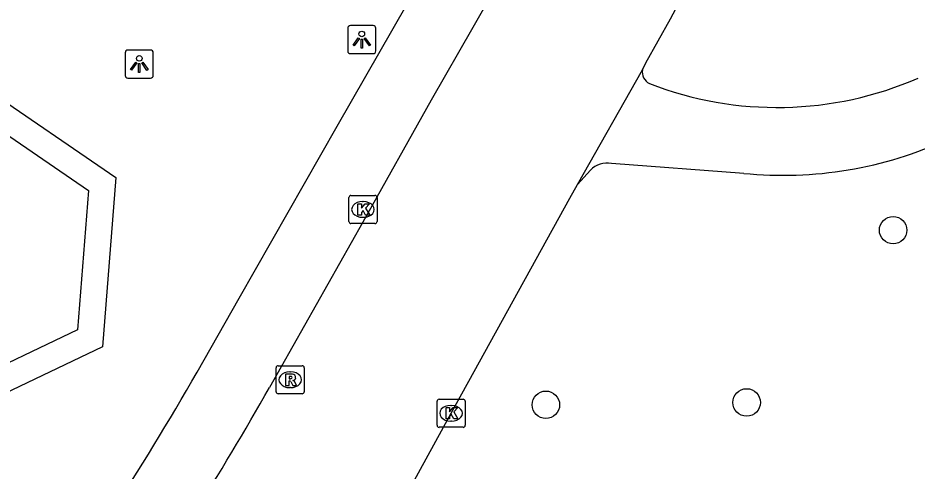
# Model space of a CAD drawing. Extents: x 159280 to 160375, y 384531 to 385872.
# Drawn here: x 159910.48 to 159942.45, y 384571.8 to 384587.91 of the extents above; entities that cross this region are included whole.
import ezdxf

# ---------------------------------------------------------------- set-up
doc = ezdxf.new("R2010")
doc.units = 0
for name, color, linetype in [('IMGEO_Boom', 7, 'Continuous'), ('IMGEO_Fietspad_open', 7, 'Continuous'), ('IMGEO_Kolk', 7, 'Continuous'), ('IMGEO_Lichtpunt', 7, 'Continuous'), ('IMGEO_Pand', 7, 'Continuous'), ('IMGEO_Rijbaan_lokaal_open', 7, 'Continuous'), ('IMGEO_Rioolput', 7, 'Continuous'), ('IMGEO_Voetpad_gesloten', 7, 'Continuous'), ('IMGEO_Voetpad_open', 7, 'Continuous')]:
    doc.layers.add(name, color=color, linetype=linetype)

msp = doc.modelspace()

# ---------------------------------------------------------------- linework, layer by layer
at = {"layer": 'IMGEO_Boom'}
for centre in [(159941.567, 384580.363), (159929.23, 384574.152), (159936.363, 384574.235)]:
    msp.add_circle(centre, 0.489, dxfattribs=at)
at = {"layer": 'IMGEO_Fietspad_open'}
for points in [[(159936.259, 384582.385), (159931.562, 384582.73)], [(159930.812, 384582.502), (159930.353, 384581.991)]]:
    msp.add_lwpolyline(points, dxfattribs=at)
for centre, radius, start, end in [((159933.117, 384585.994), 0.464, 170.5912, 243.0988), ((159937.447, 384597.254), 12.526, 248.7506, 293.5884), ((159937.657, 384596.287), 13.972, 264.2574, 294.8156), ((159931.408, 384581.89), 0.854, 79.602, 134.2165)]:
    msp.add_arc(centre, radius, start, end, dxfattribs=at)
at = {"layer": 'IMGEO_Kolk'}
for p, q in [((159922.23, 384580.674), (159922.23, 384581.526)), ((159922.305, 384581.6), (159923.157, 384581.6)), ((159922.718, 384581.38), (159922.743, 384581.38)), ((159923.231, 384581.526), (159923.231, 384580.674)), ((159922.741, 384580.82), (159922.716, 384580.82)), ((159923.157, 384580.6), (159922.305, 384580.6)), ((159925.363, 384573.424), (159925.363, 384574.276)), ((159925.438, 384574.35), (159926.29, 384574.35)), ((159926.364, 384574.276), (159926.364, 384573.424)), ((159925.851, 384574.13), (159925.876, 384574.13)), ((159926.29, 384573.35), (159925.438, 384573.35)), ((159925.874, 384573.57), (159925.849, 384573.57))]:
    msp.add_line(p, q, dxfattribs=at)
for points in [[(159922.23, 384580.674), (159922.23, 384581.526)], [(159922.305, 384581.6), (159923.157, 384581.6)], [(159922.551, 384581.3), (159922.674, 384581.3), (159922.674, 384581.149), (159922.804, 384581.3), (159922.968, 384581.3), (159922.822, 384581.149), (159922.975, 384580.9), (159922.823, 384580.9), (159922.738, 384581.064), (159922.674, 384580.997), (159922.674, 384580.9), (159922.551, 384580.9), (159922.551, 384581.3)], [(159923.231, 384581.526), (159923.231, 384580.674)], [(159923.157, 384580.6), (159922.305, 384580.6)], [(159925.363, 384573.424), (159925.363, 384574.276)], [(159925.438, 384574.35), (159926.29, 384574.35)], [(159926.364, 384574.276), (159926.364, 384573.424)], [(159925.684, 384574.05), (159925.807, 384574.05), (159925.807, 384573.899), (159925.937, 384574.05), (159926.101, 384574.05), (159925.955, 384573.899), (159926.108, 384573.65), (159925.956, 384573.65), (159925.871, 384573.814), (159925.807, 384573.747), (159925.807, 384573.65), (159925.684, 384573.65), (159925.684, 384574.05)], [(159926.29, 384573.35), (159925.438, 384573.35)]]:
    msp.add_lwpolyline(points, dxfattribs=at)
for centre, start, end in [((159922.307, 384581.524), 91.552, 178.448), ((159922.307, 384581.524), 91.552, 178.448), ((159923.155, 384581.524), 1.552, 88.448), ((159923.155, 384581.524), 1.552, 88.448), ((159922.307, 384580.676), 181.552, 268.448), ((159922.307, 384580.676), 181.552, 268.448), ((159923.155, 384580.676), 271.552, 358.448), ((159923.155, 384580.676), 271.552, 358.448), ((159925.44, 384574.274), 91.552, 178.448), ((159925.44, 384574.274), 91.552, 178.448), ((159926.288, 384574.274), 1.552, 88.448), ((159926.288, 384574.274), 1.552, 88.448), ((159925.44, 384573.426), 181.552, 268.448), ((159925.44, 384573.426), 181.552, 268.448), ((159926.288, 384573.426), 271.552, 358.448), ((159926.288, 384573.426), 271.552, 358.448)]:
    msp.add_arc(centre, 0.0765, start, end, dxfattribs=at)
for centre, major_axis, ratio, start_param, end_param in [((159922.717, 384581.1), (-0.387, 0.002), 0.722429, 4.712389, 7.853982), ((159922.742, 384581.1), (-0.39, 0.002), 0.717154, 1.570796, 4.712389), ((159925.85, 384573.85), (-0.387, 0.002), 0.722429, 4.712389, 7.853982), ((159925.875, 384573.85), (-0.39, 0.002), 0.717154, 1.570796, 4.712389)]:
    msp.add_ellipse(centre, major_axis=major_axis, ratio=ratio, start_param=start_param, end_param=end_param, dxfattribs=at)
at = {"layer": 'IMGEO_Lichtpunt'}
for p, q in [((159922.191, 384587.545), (159922.191, 384586.738)), ((159922.191, 384587.545), (159922.191, 384586.738)), ((159923.093, 384587.64), (159922.285, 384587.64)), ((159923.093, 384587.64), (159922.285, 384587.64)), ((159923.187, 384586.738), (159923.187, 384587.545)), ((159923.187, 384586.738), (159923.187, 384587.545)), ((159915.187, 384586.771), (159914.379, 384586.771)), ((159915.187, 384586.771), (159914.379, 384586.771)), ((159914.285, 384586.676), (159914.285, 384585.869)), ((159914.285, 384586.676), (159914.285, 384585.869)), ((159915.281, 384585.869), (159915.281, 384586.676)), ((159915.281, 384585.869), (159915.281, 384586.676)), ((159922.285, 384586.644), (159923.093, 384586.644)), ((159922.285, 384586.644), (159923.093, 384586.644)), ((159914.379, 384585.775), (159915.187, 384585.775)), ((159914.379, 384585.775), (159915.187, 384585.775))]:
    msp.add_line(p, q, dxfattribs=at)
for points in [[(159922.565, 384587.209), (159922.604, 384587.181), (159922.416, 384586.919), (159922.378, 384586.946), (159922.565, 384587.209)], [(159922.667, 384587.161), (159922.714, 384587.161), (159922.714, 384586.839), (159922.667, 384586.839), (159922.667, 384587.161)], [(159922.777, 384587.181), (159922.815, 384587.208), (159923.002, 384586.946), (159922.963, 384586.918), (159922.777, 384587.181)], [(159914.659, 384586.34), (159914.698, 384586.312), (159914.51, 384586.05), (159914.472, 384586.077), (159914.659, 384586.34)], [(159914.761, 384586.292), (159914.808, 384586.292), (159914.808, 384585.97), (159914.761, 384585.97), (159914.761, 384586.292)], [(159914.871, 384586.312), (159914.909, 384586.339), (159915.096, 384586.077), (159915.057, 384586.049), (159914.871, 384586.312)]]:
    msp.add_lwpolyline(points, dxfattribs=at)
for centre in [(159922.69, 384587.343), (159914.784, 384586.474)]:
    msp.add_circle(centre, 0.0994, dxfattribs=at)
for centre, start, end in [((159922.285, 384587.545), 90, 180), ((159922.285, 384587.545), 90, 180), ((159923.093, 384587.545), 0, 90), ((159923.093, 384587.545), 0, 90), ((159914.379, 384586.676), 90, 180), ((159914.379, 384586.676), 90, 180), ((159915.187, 384586.676), 0, 90), ((159915.187, 384586.676), 0, 90), ((159922.285, 384586.738), 180, 270), ((159922.285, 384586.738), 180, 270), ((159923.093, 384586.738), 270, 0), ((159923.093, 384586.738), 270, 360), ((159914.379, 384585.869), 180, 270), ((159914.379, 384585.869), 180, 270), ((159915.187, 384585.869), 270, 0), ((159915.187, 384585.869), 270, 360)]:
    msp.add_arc(centre, 0.0946, start, end, dxfattribs=at)
at = {"layer": 'IMGEO_Pand'}
msp.add_lwpolyline([(159908.466, 384574.848), (159904.55, 384577.535), (159904.928, 384582.377), (159909.152, 384584.396), (159912.978, 384581.771), (159912.592, 384576.821), (159908.466, 384574.848)], dxfattribs=at)
at = {"layer": 'IMGEO_Rijbaan_lokaal_open'}
for points in [[(159932.659, 384586.07), (159932.786, 384586.32), (159933.661, 384587.884), (159934.041, 384588.599), (159936.794, 384593.189), (159940.869, 384598.303), (159943.967, 384601.824), (159946.325, 384604.023)], [(159926.634, 384587.572), (159925.159, 384584.984), (159922.722, 384580.643), (159919.411, 384574.769)], [(159930.353, 384581.991), (159932.659, 384586.07)], [(159922.384, 384567.482), (159925.863, 384573.85), (159930.078, 384581.5), (159930.353, 384581.991)]]:
    msp.add_lwpolyline(points, dxfattribs=at)
for centre, radius, start, end in [((160184.931, 384440.415), 297.275, 148.547, 150.32899), ((159829.56, 384625.437), 103.152, 327.61695, 330.58077)]:
    msp.add_arc(centre, radius, start, end, dxfattribs=at)
at = {"layer": 'IMGEO_Rioolput'}
for p, q in [((159919.72, 384575.542), (159920.572, 384575.542)), ((159919.645, 384574.616), (159919.645, 384575.468)), ((159920.133, 384575.322), (159920.158, 384575.322)), ((159920.646, 384575.468), (159920.646, 384574.616)), ((159920.156, 384574.762), (159920.131, 384574.762)), ((159920.572, 384574.542), (159919.72, 384574.542))]:
    msp.add_line(p, q, dxfattribs=at)
for points in [[(159919.72, 384575.542), (159920.572, 384575.542)], [(159919.645, 384574.616), (159919.645, 384575.468)], [(159920.234, 384575.24), (159919.982, 384575.242), (159919.982, 384574.842)], [(159920.646, 384575.468), (159920.646, 384574.616)], [(159919.982, 384574.842), (159920.106, 384574.842), (159920.106, 384575.004), (159920.117, 384575.004)], [(159920.16, 384575.161), (159920.106, 384575.161), (159920.106, 384575.08)], [(159920.106, 384575.08), (159920.158, 384575.08)], [(159920.164, 384574.975), (159920.235, 384574.842), (159920.375, 384574.842), (159920.31, 384574.968)], [(159920.572, 384574.542), (159919.72, 384574.542)]]:
    msp.add_lwpolyline(points, dxfattribs=at)
for centre, radius, start, end in [((159919.722, 384575.466), 0.0765, 91.552, 178.448), ((159919.722, 384575.466), 0.0765, 91.552, 178.448), ((159920.57, 384575.466), 0.0765, 1.552, 88.448), ((159920.57, 384575.466), 0.0765, 1.552, 88.448), ((159920.233, 384575.13), 0.109, 350.3612, 89.416), ((159920.116, 384574.951), 0.0533, 26.0293, 88.6989), ((159920.142, 384575.269), 0.19, 274.7715, 282.9687), ((159920.166, 384575.065), 0.0964, 77.0061, 93.1865), ((159920.18, 384575.122), 0.0378, 276.6634, 79.6772), ((159920.231, 384575.13), 0.112, 277.5842, 350.9817), ((159920.215, 384574.915), 0.108, 29.5134, 73.7905), ((159919.722, 384574.618), 0.0765, 181.552, 268.448), ((159919.722, 384574.618), 0.0765, 181.552, 268.448), ((159920.57, 384574.618), 0.0765, 271.552, 358.448), ((159920.57, 384574.618), 0.0765, 271.552, 358.448)]:
    msp.add_arc(centre, radius, start, end, dxfattribs=at)
for centre, major_axis, ratio, start_param, end_param in [((159920.132, 384575.042), (-0.387, 0.002), 0.722429, 4.712389, 7.853982), ((159920.157, 384575.042), (-0.39, 0.002), 0.717154, 1.570796, 4.712389)]:
    msp.add_ellipse(centre, major_axis=major_axis, ratio=ratio, start_param=start_param, end_param=end_param, dxfattribs=at)
at = {"layer": 'IMGEO_Voetpad_gesloten'}
msp.add_lwpolyline([(159909.235, 384585.467), (159913.947, 384582.234), (159913.477, 384576.214), (159908.383, 384573.777), (159903.581, 384577.072), (159903.892, 384581.053)], dxfattribs=at)
at = {"layer": 'IMGEO_Voetpad_open'}
msp.add_lwpolyline([(159916.843, 384575.315), (159918.336, 384577.949), (159921.82, 384584.065), (159924.82, 384589.326), (159927.342, 384593.654)], dxfattribs=at)
msp.add_arc((159808.073, 384638.047), 125.563, 327.27388, 330.0264, dxfattribs=at)

doc.saveas('drawing.dxf')
